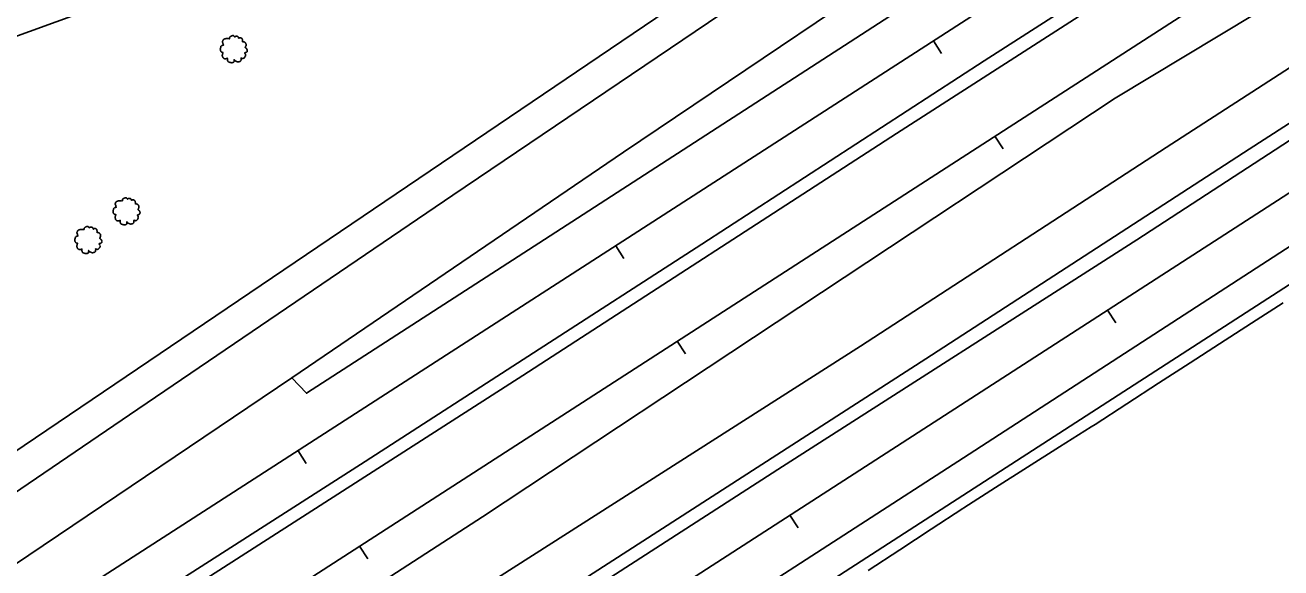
# Model space of a CAD drawing. Extents: x 1901471 to 1963503, y 756461 to 799997.
# Drawn here: x 1917538.5 to 1917870.6, y 765577.9 to 765721.5 of the extents above; entities that cross this region are included whole.
import ezdxf

# ---------------------------------------------------------------- set-up
doc = ezdxf.new("R2010")
doc.units = 0
for name, color, linetype in [('RD_DTM_BkLn1', 7, 'Continuous'), ('RD_EX_Fence_Other', 7, 'Continuous'), ('RD_EX_H2O', 7, 'Continuous'), ('RD_EX_Road', 7, 'Continuous'), ('RD_EX_VEG', 7, 'Continuous'), ('RD_HC_Cl', 7, 'Continuous'), ('RD_HC_Data_Tic', 7, 'Continuous')]:
    doc.layers.add(name, color=color, linetype=linetype)

# ---------------------------------------------------------------- blocks, each defined once
blk = doc.blocks.new('T2')
at = {"layer": 'RD_EX_VEG'}
for points in [[(0.05233333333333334, 7.213166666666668), (-0.24750000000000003, 7.238166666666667), (-0.5723333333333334, 7.138166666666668), (-0.8222500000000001, 7.038250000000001), (-1.0471666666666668, 6.963250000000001), (-1.2720833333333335, 6.863250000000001), (-1.5719166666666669, 6.688416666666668), (-1.7968333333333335, 6.488416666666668), (-1.9218333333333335, 6.2385833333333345), (-1.9718333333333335, 6.013666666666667), (-2.0217500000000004, 5.738833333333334), (-2.0217500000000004, 5.563833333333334), (-2.146666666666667, 5.538833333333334), (-2.296666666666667, 5.563833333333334), (-2.5465000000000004, 5.638833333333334), (-2.796416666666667, 5.638833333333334), (-3.0463333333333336, 5.638833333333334), (-3.3961666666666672, 5.613833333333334), (-3.7460000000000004, 5.613833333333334), (-4.020833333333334, 5.563833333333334), (-4.345750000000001, 5.513916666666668), (-4.720583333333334, 5.389000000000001), (-5.0704166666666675, 5.264000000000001), (-5.37025, 5.014083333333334), (-5.620166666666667, 4.539333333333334), (-5.745166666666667, 4.189500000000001), (-5.895083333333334, 3.9395833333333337), (-5.745166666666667, 3.489833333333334), (-5.570166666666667, 3.139916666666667), (-5.545250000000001, 2.9400000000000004), (-5.470250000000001, 2.5152500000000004), (-5.37025, 2.2903333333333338), (-5.245333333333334, 2.0903333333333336), (-5.320250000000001, 2.065416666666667), (-5.695166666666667, 2.015416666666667), (-5.995000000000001, 1.9155000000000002), (-6.419833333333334, 1.6905833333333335), (-6.644750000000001, 1.465666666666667), (-6.744750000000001, 1.1407500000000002), (-6.769666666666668, 0.7909166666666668), (-6.869583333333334, 0.5910833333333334), (-6.944583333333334, 0.3161666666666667), (-6.969583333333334, 0.2411666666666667), (-7.019583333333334, -0.08366666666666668), (-6.9195833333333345, -0.5335000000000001), (-6.894583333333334, -0.8833333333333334), (-6.769666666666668, -1.1082500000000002), (-6.619750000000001, -1.2830833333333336), (-6.444833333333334, -1.5330000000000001), (-6.045000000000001, -1.7579166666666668), (-5.7201666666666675, -1.8579166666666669), (-5.520250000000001, -1.8828333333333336), (-5.695166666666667, -2.382666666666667), (-5.745166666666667, -2.7325000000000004), (-5.870083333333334, -3.132333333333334), (-5.870083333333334, -3.2072500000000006), (-5.920000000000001, -3.682083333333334), (-5.770166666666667, -4.007000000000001), (-5.695166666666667, -4.38175), (-5.520250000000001, -4.606666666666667), (-5.245333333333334, -4.906583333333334), (-4.9205000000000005, -5.131416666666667), (-4.420666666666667, -5.256416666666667), (-4.020833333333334, -5.231416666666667), (-3.4460833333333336, -5.056500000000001), (-3.1962500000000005, -4.9815000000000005), (-3.2212500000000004, -5.156416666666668), (-3.1962500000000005, -5.531333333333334), (-3.1962500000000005, -5.956083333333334), (-3.0463333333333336, -6.280916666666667), (-2.946333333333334, -6.555833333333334), (-2.796416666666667, -6.805750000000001), (-2.4715000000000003, -7.030583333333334), (-2.07175, -7.1055833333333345), (-1.6469166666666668, -7.2555000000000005), (-1.1970833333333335, -7.330500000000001), (-0.6973333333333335, -7.355500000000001), (-0.09758333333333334, -7.205583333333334), (0.17725000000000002, -7.080583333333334), (0.27725000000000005, -6.905666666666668), (0.47716666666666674, -6.530833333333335), (0.4271666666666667, -6.3059166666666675), (0.4521666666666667, -5.706166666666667), (0.5520833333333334, -5.881166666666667), (0.7270833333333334, -6.231000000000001), (1.2268333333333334, -6.530833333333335), (1.626666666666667, -6.705750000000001), (2.101416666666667, -6.8557500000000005), (2.4013333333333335, -6.930666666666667), (2.8760833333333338, -6.8557500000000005), (3.2510000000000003, -6.780750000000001), (3.6257500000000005, -6.655750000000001), (3.9256666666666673, -6.380916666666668), (4.100583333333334, -6.106000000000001), (4.1505833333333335, -5.831166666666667), (4.2255, -5.456333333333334), (4.275500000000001, -5.281416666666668)], [(4.275500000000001, -5.281416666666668), (4.200583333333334, -5.106416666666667), (4.1505833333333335, -4.856583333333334), (4.2255, -4.881583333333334), (4.4004166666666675, -4.931583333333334), (4.675333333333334, -5.056500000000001), (4.900250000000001, -5.131416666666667), (5.225083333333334, -5.106416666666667), (5.500000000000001, -5.006500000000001), (5.949750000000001, -4.731583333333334), (6.224666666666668, -4.256833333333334), (6.499500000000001, -3.8570000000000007), (6.5745000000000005, -3.5321666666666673), (6.524500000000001, -3.3072500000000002), (6.499500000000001, -2.8075000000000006), (6.299583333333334, -2.5575833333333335), (6.249583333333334, -2.432666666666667), (6.1496666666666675, -2.0328333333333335), (6.224666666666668, -1.9828333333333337), (6.499500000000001, -1.9328333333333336), (6.874333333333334, -1.8079166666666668), (7.149250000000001, -1.6830000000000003), (7.374166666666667, -1.5080000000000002), (7.449083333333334, -1.2830833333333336), (7.424166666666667, -0.8833333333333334), (7.4740833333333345, -0.48350000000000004), (7.399166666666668, -0.3335), (7.299166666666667, -0.1836666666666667), (7.224166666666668, 0.016333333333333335), (7.074250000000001, 0.16616666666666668), (6.974333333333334, 0.3161666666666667), (6.874333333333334, 0.41608333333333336), (6.749416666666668, 0.5660833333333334), (6.5745000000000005, 0.6910000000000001), (6.424583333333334, 0.7410000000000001), (6.374583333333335, 0.8909166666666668), (6.524500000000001, 1.0908333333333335), (6.5745000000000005, 1.1907500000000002), (6.599416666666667, 1.4156666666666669), (6.824416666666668, 1.7655000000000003), (6.874333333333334, 2.1653333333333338), (6.824416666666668, 2.590166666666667), (6.774416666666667, 2.8650833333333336), (6.624416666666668, 3.139916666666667), (6.424583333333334, 3.3898333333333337), (6.299583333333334, 3.5647500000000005), (6.124666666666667, 3.689666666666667), (5.799833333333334, 3.814666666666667), (5.549916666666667, 3.864583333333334), (5.200083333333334, 3.864583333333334), (5.000166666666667, 3.9145833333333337), (5.025166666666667, 3.964583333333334), (5.025166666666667, 4.1145000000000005), (5.025166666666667, 4.389416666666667), (4.950166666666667, 4.839166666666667), (4.800250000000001, 5.339), (4.800250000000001, 5.364000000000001), (4.7002500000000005, 5.613833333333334), (4.475416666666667, 5.813750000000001), (4.3005, 5.913666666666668), (4.100583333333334, 6.038666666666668), (3.850666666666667, 6.063666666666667), (3.5508333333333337, 6.063666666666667), (3.2759166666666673, 6.013666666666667), (3.0760000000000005, 5.913666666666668), (2.9010833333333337, 5.788750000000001), (2.8260833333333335, 5.938666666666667), (2.726166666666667, 6.2385833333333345), (2.676166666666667, 6.3885000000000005), (2.52625, 6.563416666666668), (2.301416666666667, 6.7633333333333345), (1.8515000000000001, 6.888250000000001), (1.2268333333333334, 6.813333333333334), (0.9269166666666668, 6.613416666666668), (0.7770000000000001, 6.438500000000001), (0.7270833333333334, 6.563416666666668), (0.5270833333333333, 6.7633333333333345), (0.4271666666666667, 6.938250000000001), (0.25225000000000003, 7.063250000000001), (0.10233333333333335, 7.163166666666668), (0.0023333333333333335, 7.213166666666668)]]:
    blk.add_spline(points, degree=3, dxfattribs=at)

msp = doc.modelspace()

# ---------------------------------------------------------------- linework, layer by layer
at = {"layer": 'RD_DTM_BkLn1'}
msp.add_lwpolyline([(1917761.4709414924, 765577.2303208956), (1917769.834930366, 765582.7092319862), (1917778.198919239, 765588.1881430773), (1917786.5629081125, 765593.6670541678), (1917786.7644936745, 765593.7991047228), (1917795.2013143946, 765599.1666977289), (1917803.638135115, 765604.5342907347), (1917812.074955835, 765609.9018837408), (1917820.5117765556, 765615.2694767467), (1917821.495170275, 765615.8951220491), (1917829.8892255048, 765621.3247396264), (1917838.2832807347, 765626.7543572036), (1917846.6773359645, 765632.1839747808), (1917854.4456932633, 765637.2088653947), (1917862.8419698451, 765642.6383909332), (1917871.2382464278, 765648.0679164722)], dxfattribs=at)
at = {"layer": 'RD_EX_Fence_Other'}
msp.add_lwpolyline([(1917039.2000000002, 765171.83), (1917084.9300000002, 765201.7700000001), (1917166.5300000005, 765253.9500000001), (1917260.0300000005, 765315.57), (1917367.6800000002, 765384.7700000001), (1917462.6100000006, 765445.7700000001), (1917556.3200000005, 765506.3600000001), (1917651.0500000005, 765567.3600000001), (1917759.5100000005, 765636.56), (1917840.3000000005, 765689.1500000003), (1917934.2100000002, 765749.9500000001)], dxfattribs=at)
at = {"layer": 'RD_EX_H2O'}
msp.add_lwpolyline([(1917276.0500000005, 765342.31), (1917318.0900000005, 765368.7100000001), (1917446.2700000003, 765453.4000000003), (1917659.4700000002, 765591.4200000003), (1917826.8400000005, 765702.1900000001), (1917909.8300000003, 765752.2700000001)], dxfattribs=at)
at = {"layer": 'RD_EX_Road'}
for points in [[(1917927.8700000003, 765874.3600000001), (1917815.7200000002, 765798.1900000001), (1917496.4700000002, 765582.08), (1917281.5800000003, 765436.3900000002), (1917177.8300000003, 765367.4000000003), (1917104.0200000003, 765316.8600000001), (1917016.2600000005, 765258.32), (1916800.1500000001, 765109.6600000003), (1916769.4400000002, 765089.0100000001), (1916762.0500000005, 765081.2600000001), (1916688.0500000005, 765032.9100000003), (1916621.2500000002, 764988.7200000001), (1916539.3200000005, 764934.56), (1916453.6900000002, 764877.4400000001), (1916368.2500000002, 764820.5100000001), (1916289.8200000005, 764767.2700000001), (1916190.5400000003, 764700.3800000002), (1916051.4000000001, 764607.0000000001)], [(1917900.4000000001, 765825.2600000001), (1917789.2700000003, 765750.31), (1917696.7900000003, 765687.8800000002), (1917609.0400000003, 765628.2100000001), (1917612.9300000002, 765624.1100000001), (1917675.8800000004, 765664.81), (1917774.5000000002, 765728.6800000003), (1917863.0800000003, 765785.7900000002), (1917979.9500000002, 765861.1400000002)], [(1917885.0200000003, 765834.3800000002), (1917833.9700000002, 765799.9300000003), (1917742.9300000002, 765738.32), (1917651.6800000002, 765676.5000000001), (1917566.1800000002, 765618.3700000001), (1917494.2100000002, 765569.4700000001), (1917423.4700000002, 765521.1800000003), (1917314.1900000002, 765447.4700000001), (1917247.9600000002, 765402.8700000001), (1917145.2300000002, 765334.4900000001), (1917055.2200000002, 765272.8700000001), (1916955.5700000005, 765204.7000000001), (1916864.3300000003, 765142.4700000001), (1916799.9400000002, 765098.8700000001), (1916758.0600000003, 765070.1600000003), (1916695.9000000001, 765028.1200000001), (1916632.1100000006, 764985.7200000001), (1916578.1900000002, 764949.7800000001), (1916513.64, 764907.1200000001), (1916455.1700000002, 764867.8900000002), (1916385.0500000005, 764820.9300000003), (1916323.7900000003, 764779.9200000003), (1916263.2900000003, 764739.2900000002), (1916172.1600000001, 764677.9100000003)], [(1916110.9000000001, 764608.9300000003), (1916192.9200000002, 764663.8600000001), (1916281.0100000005, 764723.4700000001), (1916411.8800000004, 764810.6800000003), (1916531.8700000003, 764891.05), (1916608.8200000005, 764942.31), (1916713.1200000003, 765011.5400000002), (1916799.9400000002, 765067.9900000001), (1916886.4700000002, 765125.55), (1916964.39, 765176.0900000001), (1917049.2700000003, 765231.1500000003), (1917118.3700000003, 765276.1500000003), (1917204.2800000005, 765331.82), (1917277.4800000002, 765379.2900000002), (1917360.1200000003, 765432.9100000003), (1917439.6700000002, 765484.07), (1917498.3100000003, 765522.5100000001), (1917549.5700000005, 765555.5200000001), (1917628.5100000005, 765606.07), (1917717.5000000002, 765663.58), (1917792.14, 765712.07), (1917872.1000000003, 765763.4400000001)], [(1916154.7400000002, 764633.3900000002), (1916196.0800000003, 764661.6300000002), (1916324.7000000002, 764748.6400000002), (1916419.0000000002, 764811.4700000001), (1916491.3400000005, 764859.1700000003), (1916561.0900000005, 764905.7700000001), (1916649.1200000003, 764964.5400000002), (1916736.9600000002, 765022.7700000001), (1916796.3800000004, 765061.4300000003), (1916851.0000000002, 765097.6700000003), (1916904.9200000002, 765132.6300000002), (1916961.9200000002, 765170.7600000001), (1917044.7600000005, 765223.9700000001), (1917125.3400000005, 765276.3600000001), (1917220.0700000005, 765337.56), (1917301.4700000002, 765390.3600000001), (1917405.2200000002, 765457.9200000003), (1917495.4400000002, 765515.8500000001), (1917533.9900000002, 765541.3800000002), (1917670.14, 765628.83), (1917768.9700000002, 765692.9000000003), (1917871.4900000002, 765758.82)], [(1916059.5700000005, 764506.4300000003), (1916189.89, 764593.4600000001), (1916307.7100000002, 764673.31), (1916486.1600000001, 764791.9100000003), (1916655.2300000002, 764904.8800000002), (1916799.9200000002, 764999.8900000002), (1916933.2200000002, 765087.7200000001), (1917040.4600000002, 765158.1500000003), (1917127.39, 765214.4400000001), (1917233.8100000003, 765282.82), (1917344.9400000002, 765354.4800000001), (1917435.7800000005, 765413.4300000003), (1917510.0000000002, 765461.1000000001), (1917596.9400000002, 765517.1800000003), (1917688.8000000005, 765576.5400000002), (1917776.7600000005, 765633.2300000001), (1917862.2600000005, 765688.7000000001), (1917948.1700000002, 765744.1600000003)], [(1916985.7100000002, 765117.7600000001), (1917079.6200000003, 765178.7600000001), (1917134.7700000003, 765214.8500000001), (1917213.3100000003, 765265.6000000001), (1917283.2200000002, 765310.81), (1917377.7500000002, 765371.4000000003), (1917471.0400000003, 765432.1900000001), (1917559.6200000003, 765488.8900000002), (1917649.0200000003, 765546.81), (1917738.8300000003, 765604.7300000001), (1917832.5300000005, 765664.7100000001), (1917929.7200000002, 765727.9600000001)], [(1917920.7000000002, 765683.7800000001), (1917827.6100000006, 765623.6000000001), (1917724.2700000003, 765556.8600000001), (1917629.7400000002, 765496.06), (1917551.6200000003, 765445.1100000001), (1917440.4900000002, 765373.4500000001), (1917340.4300000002, 765309.3700000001), (1917237.9100000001, 765243.0400000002), (1917140.5200000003, 765180.4000000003), (1917052.7600000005, 765122.8900000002), (1916953.7200000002, 765057.9900000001), (1916861.0400000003, 764997.2000000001), (1916799.9200000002, 764957.2300000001), (1916779.9200000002, 764944.4200000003), (1916660.2300000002, 764865.2000000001), (1916531.4700000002, 764780.5000000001), (1915851.1300000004, 764323.2900000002)], [(1917892.4000000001, 765675.58), (1917788.2400000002, 765608.0100000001), (1917693.3100000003, 765546.6000000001), (1917618.2600000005, 765498.5200000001), (1917523.1200000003, 765436.9100000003), (1917422.6500000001, 765372.2200000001), (1917337.7700000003, 765317.7800000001), (1917248.1600000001, 765259.6500000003), (1917148.1000000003, 765194.9600000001), (1917050.9100000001, 765131.5000000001), (1916953.3100000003, 765067.83), (1916877.0400000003, 765017.6000000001), (1916799.9400000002, 764966.8600000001), (1916704.5100000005, 764904.0900000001), (1916609.3300000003, 764840.6700000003), (1916504.7900000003, 764770.9400000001), (1916395.9400000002, 764698.4100000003), (1916297.7200000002, 764632.7200000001), (1916137.4800000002, 764524.7600000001)], [(1917609.0400000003, 765628.2100000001), (1917539.5300000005, 765581.2600000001), (1917440.4900000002, 765514.4100000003), (1917389.2100000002, 765479.4300000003)]]:
    msp.add_lwpolyline(points, dxfattribs=at)
at = {"layer": 'RD_EX_VEG'}
msp.add_lwpolyline([(1917552.8500000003, 765724.5900000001), (1917533.6100000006, 765717.6300000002)], dxfattribs=at)
at = {"layer": 'RD_HC_Cl'}
for p, q in [((1926729.5176193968, 771495.9286460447), (1917217.2707724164, 765354.9153898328)), ((1926745.7566169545, 771470.7766377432), (1917232.2344163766, 765328.8252854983)), ((1925391.9794752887, 770532.94101177), (1917300.1886650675, 765307.3052403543))]:
    msp.add_line(p, q, dxfattribs=at)
at = {"layer": 'RD_HC_Data_Tic'}
for p, q in [((1917778.7463812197, 765717.3985352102), (1917780.9159063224, 765714.0380053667)), ((1917795.0345700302, 765692.170331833), (1917797.2041237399, 765688.8098204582)), ((1917694.7331351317, 765663.1604076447), (1917696.9026602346, 765659.7998778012)), ((1917824.829123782, 765646.115277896), (1917826.9991339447, 765642.7550612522)), ((1917711.021785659, 765637.9314890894), (1917713.1913393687, 765634.5709777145)), ((1917610.7198890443, 765608.9222800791), (1917612.889414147, 765605.5617502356)), ((1917740.823707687, 765591.8650238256), (1917742.9937178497, 765588.5048071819)), ((1917627.0090012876, 765583.6926463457), (1917629.1785549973, 765580.3321349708))]:
    msp.add_line(p, q, dxfattribs=at)

# ---------------------------------------------------------------- block references
at = {"layer": 'RD_EX_VEG', "xscale": 0.4921259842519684, "yscale": 0.4921259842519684}
for p in [(1917593.6000000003, 765715.2200000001), (1917565.2500000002, 765672.31), (1917555.1300000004, 765664.7200000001)]:
    msp.add_blockref('T2', p, dxfattribs=at)

doc.saveas('drawing.dxf')
